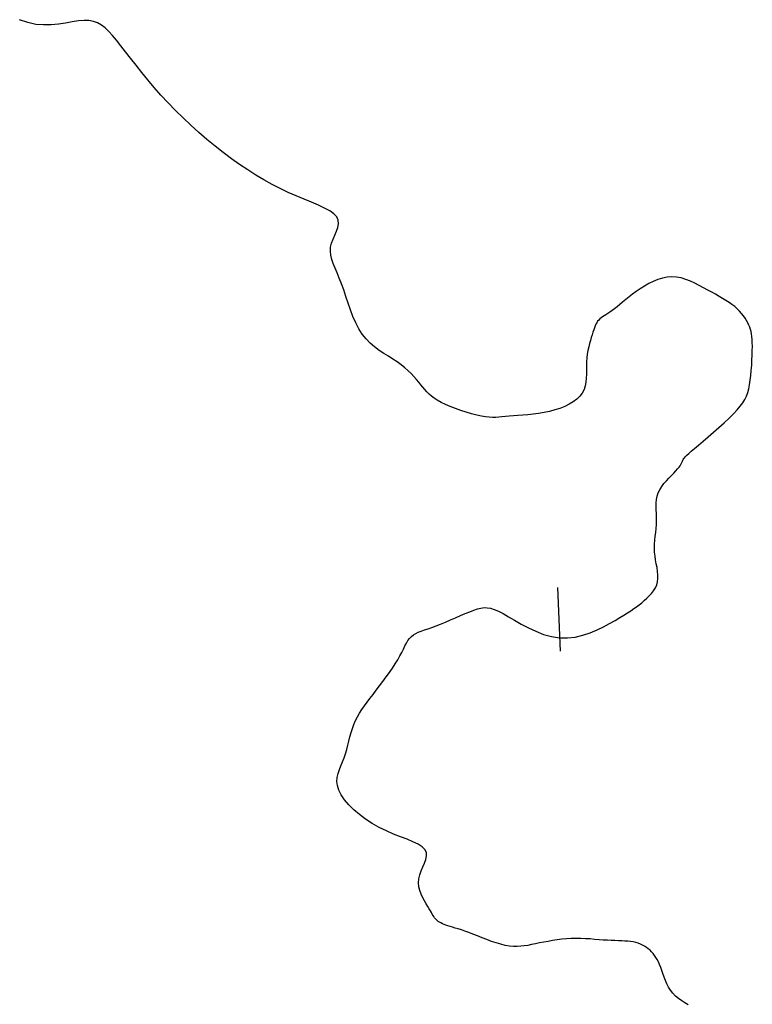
# Model space of a CAD drawing. Header units: millimetres. Extents: x 32690613 to 32693367, y 5343692 to 5344708.
# Tile 744 of 1009: x 32692955 to 32692967, y 5344070 to 5344086. Entities that reach past the tile are written whole.
import ezdxf

# ---------------------------------------------------------------- set-up
doc = ezdxf.new("R2010")
doc.units = ezdxf.units.MM
doc.header["$LTSCALE"] = 20
doc.layers.add('02-DGM_HL_492.50', color=92, linetype='Continuous')

msp = doc.modelspace()

# ---------------------------------------------------------------- linework, layer by layer
at = {"layer": '02-DGM_HL_492.50', "elevation": 492.5, "flags": 128}
for points in [[(32692965.54, 5344070.451), (32692965.488, 5344070.48), (32692965.436, 5344070.512), (32692965.386, 5344070.548), (32692965.339, 5344070.587), (32692965.297, 5344070.631), (32692965.261, 5344070.678), (32692965.23, 5344070.728), (32692965.203, 5344070.781), (32692965.18, 5344070.835), (32692965.159, 5344070.888), (32692965.141, 5344070.941), (32692965.123, 5344070.992), (32692965.106, 5344071.04), (32692965.088, 5344071.085), (32692965.07, 5344071.125), (32692965.05, 5344071.163), (32692965.03, 5344071.197), (32692965.009, 5344071.228), (32692964.986, 5344071.257), (32692964.962, 5344071.284), (32692964.937, 5344071.309), (32692964.91, 5344071.332), (32692964.882, 5344071.353), (32692964.852, 5344071.373), (32692964.82, 5344071.391), (32692964.787, 5344071.406), (32692964.751, 5344071.42), (32692964.713, 5344071.431), (32692964.673, 5344071.44), (32692964.631, 5344071.447), (32692964.587, 5344071.452), (32692964.54, 5344071.455), (32692964.49, 5344071.457), (32692964.438, 5344071.459), (32692964.383, 5344071.461), (32692964.325, 5344071.463), (32692964.264, 5344071.466), (32692964.2, 5344071.47), (32692964.133, 5344071.476), (32692964.063, 5344071.481), (32692963.992, 5344071.487), (32692963.919, 5344071.491), (32692963.845, 5344071.494), (32692963.771, 5344071.495), (32692963.696, 5344071.494), (32692963.621, 5344071.489), (32692963.546, 5344071.482), (32692963.473, 5344071.473), (32692963.401, 5344071.462), (32692963.33, 5344071.45), (32692963.262, 5344071.437), (32692963.195, 5344071.424), (32692963.132, 5344071.411), (32692963.071, 5344071.398), (32692963.013, 5344071.387), (32692962.955, 5344071.378), (32692962.898, 5344071.372), (32692962.841, 5344071.369), (32692962.782, 5344071.37), (32692962.72, 5344071.375), (32692962.655, 5344071.386), (32692962.585, 5344071.403), (32692962.513, 5344071.425), (32692962.438, 5344071.45), (32692962.363, 5344071.478), (32692962.289, 5344071.507), (32692962.216, 5344071.536), (32692962.146, 5344071.564), (32692962.08, 5344071.589), (32692962.019, 5344071.611), (32692961.963, 5344071.63), (32692961.912, 5344071.646), (32692961.865, 5344071.659), (32692961.823, 5344071.672), (32692961.784, 5344071.683), (32692961.749, 5344071.694), (32692961.718, 5344071.704), (32692961.689, 5344071.715), (32692961.663, 5344071.727), (32692961.639, 5344071.739), (32692961.618, 5344071.751), (32692961.599, 5344071.764), (32692961.582, 5344071.778), (32692961.567, 5344071.792), (32692961.553, 5344071.807), (32692961.541, 5344071.822), (32692961.529, 5344071.839), (32692961.517, 5344071.858), (32692961.504, 5344071.879), (32692961.49, 5344071.903), (32692961.474, 5344071.93), (32692961.456, 5344071.962), (32692961.434, 5344071.999), (32692961.408, 5344072.041), (32692961.381, 5344072.087), (32692961.353, 5344072.138), (32692961.328, 5344072.193), (32692961.307, 5344072.25), (32692961.293, 5344072.31), (32692961.286, 5344072.371), (32692961.29, 5344072.434), (32692961.306, 5344072.497), (32692961.33, 5344072.56), (32692961.357, 5344072.622), (32692961.383, 5344072.683), (32692961.404, 5344072.741), (32692961.415, 5344072.797), (32692961.411, 5344072.849), (32692961.389, 5344072.897), (32692961.345, 5344072.94), (32692961.281, 5344072.98), (32692961.2, 5344073.019), (32692961.107, 5344073.058), (32692961.003, 5344073.098), (32692960.893, 5344073.141), (32692960.78, 5344073.189), (32692960.667, 5344073.244), (32692960.557, 5344073.305), (32692960.453, 5344073.374), (32692960.355, 5344073.447), (32692960.266, 5344073.524), (32692960.188, 5344073.602), (32692960.121, 5344073.68), (32692960.068, 5344073.758), (32692960.03, 5344073.832), (32692960.009, 5344073.903), (32692960.001, 5344073.97), (32692960.006, 5344074.034), (32692960.02, 5344074.096), (32692960.04, 5344074.157), (32692960.064, 5344074.218), (32692960.09, 5344074.279), (32692960.115, 5344074.342), (32692960.137, 5344074.406), (32692960.157, 5344074.472), (32692960.174, 5344074.539), (32692960.191, 5344074.606), (32692960.207, 5344074.673), (32692960.225, 5344074.74), (32692960.245, 5344074.804), (32692960.268, 5344074.867), (32692960.294, 5344074.928), (32692960.324, 5344074.987), (32692960.357, 5344075.044), (32692960.394, 5344075.102), (32692960.434, 5344075.159), (32692960.477, 5344075.218), (32692960.522, 5344075.278), (32692960.571, 5344075.341), (32692960.621, 5344075.407), (32692960.674, 5344075.476), (32692960.726, 5344075.545), (32692960.778, 5344075.616), (32692960.828, 5344075.686), (32692960.876, 5344075.755), (32692960.92, 5344075.822), (32692960.96, 5344075.886), (32692960.994, 5344075.947), (32692961.023, 5344076.003), (32692961.049, 5344076.056), (32692961.074, 5344076.104), (32692961.097, 5344076.149), (32692961.121, 5344076.188), (32692961.146, 5344076.223), (32692961.175, 5344076.254), (32692961.207, 5344076.28), (32692961.243, 5344076.302), (32692961.284, 5344076.321), (32692961.33, 5344076.339), (32692961.381, 5344076.357), (32692961.437, 5344076.376), (32692961.498, 5344076.397), (32692961.564, 5344076.421), (32692961.636, 5344076.449), (32692961.712, 5344076.48), (32692961.79, 5344076.514), (32692961.869, 5344076.548), (32692961.947, 5344076.582), (32692962.023, 5344076.614), (32692962.094, 5344076.643), (32692962.159, 5344076.668), (32692962.217, 5344076.687), (32692962.271, 5344076.701), (32692962.321, 5344076.708), (32692962.371, 5344076.707), (32692962.424, 5344076.698), (32692962.481, 5344076.68), (32692962.546, 5344076.652), (32692962.62, 5344076.614), (32692962.706, 5344076.565), (32692962.802, 5344076.509), (32692962.907, 5344076.449), (32692963.02, 5344076.39), (32692963.138, 5344076.335), (32692963.26, 5344076.287), (32692963.385, 5344076.252), (32692963.511, 5344076.232), (32692963.635, 5344076.23), (32692963.758, 5344076.245), (32692963.878, 5344076.274), (32692963.993, 5344076.312), (32692964.103, 5344076.358), (32692964.206, 5344076.407), (32692964.3, 5344076.458), (32692964.385, 5344076.507), (32692964.46, 5344076.551), (32692964.526, 5344076.59), (32692964.584, 5344076.626), (32692964.635, 5344076.66), (32692964.682, 5344076.692), (32692964.725, 5344076.723), (32692964.766, 5344076.754), (32692964.806, 5344076.786), (32692964.847, 5344076.82), (32692964.887, 5344076.856), (32692964.926, 5344076.893), (32692964.962, 5344076.933), (32692964.994, 5344076.975), (32692965.021, 5344077.02), (32692965.042, 5344077.067), (32692965.056, 5344077.117), (32692965.062, 5344077.169), (32692965.062, 5344077.223), (32692965.056, 5344077.28), (32692965.047, 5344077.338), (32692965.036, 5344077.398), (32692965.025, 5344077.459), (32692965.016, 5344077.521), (32692965.009, 5344077.583), (32692965.007, 5344077.646), (32692965.009, 5344077.708), (32692965.013, 5344077.77), (32692965.019, 5344077.833), (32692965.026, 5344077.894), (32692965.032, 5344077.955), (32692965.037, 5344078.016), (32692965.04, 5344078.075), (32692965.04, 5344078.134), (32692965.037, 5344078.192), (32692965.035, 5344078.248), (32692965.033, 5344078.304), (32692965.034, 5344078.358), (32692965.039, 5344078.412), (32692965.049, 5344078.464), (32692965.066, 5344078.516), (32692965.09, 5344078.566), (32692965.121, 5344078.615), (32692965.157, 5344078.662), (32692965.196, 5344078.707), (32692965.236, 5344078.75), (32692965.275, 5344078.79), (32692965.312, 5344078.828), (32692965.344, 5344078.862), (32692965.372, 5344078.893), (32692965.394, 5344078.92), (32692965.411, 5344078.945), (32692965.425, 5344078.966), (32692965.435, 5344078.986), (32692965.444, 5344079.003), (32692965.45, 5344079.018), (32692965.456, 5344079.031), (32692965.462, 5344079.044), (32692965.47, 5344079.056), (32692965.48, 5344079.07), (32692965.496, 5344079.087), (32692965.518, 5344079.108), (32692965.548, 5344079.136), (32692965.587, 5344079.171), (32692965.638, 5344079.215), (32692965.701, 5344079.269), (32692965.774, 5344079.331), (32692965.854, 5344079.4), (32692965.938, 5344079.472), (32692966.023, 5344079.547), (32692966.106, 5344079.621), (32692966.183, 5344079.694), (32692966.253, 5344079.762), (32692966.311, 5344079.824), (32692966.36, 5344079.881), (32692966.4, 5344079.935), (32692966.432, 5344079.988), (32692966.458, 5344080.042), (32692966.478, 5344080.097), (32692966.494, 5344080.156), (32692966.507, 5344080.221), (32692966.518, 5344080.292), (32692966.527, 5344080.368), (32692966.534, 5344080.447), (32692966.54, 5344080.528), (32692966.544, 5344080.608), (32692966.547, 5344080.686), (32692966.549, 5344080.759), (32692966.55, 5344080.825), (32692966.549, 5344080.884), (32692966.547, 5344080.935), (32692966.544, 5344080.98), (32692966.539, 5344081.021), (32692966.532, 5344081.058), (32692966.523, 5344081.093), (32692966.511, 5344081.127), (32692966.497, 5344081.161), (32692966.479, 5344081.196), (32692966.459, 5344081.233), (32692966.436, 5344081.27), (32692966.41, 5344081.307), (32692966.38, 5344081.345), (32692966.347, 5344081.382), (32692966.311, 5344081.418), (32692966.272, 5344081.453), (32692966.229, 5344081.486), (32692966.183, 5344081.518), (32692966.134, 5344081.55), (32692966.082, 5344081.581), (32692966.027, 5344081.613), (32692965.969, 5344081.645), (32692965.909, 5344081.678), (32692965.846, 5344081.712), (32692965.781, 5344081.749), (32692965.714, 5344081.785), (32692965.645, 5344081.82), (32692965.574, 5344081.853), (32692965.503, 5344081.881), (32692965.43, 5344081.903), (32692965.356, 5344081.917), (32692965.282, 5344081.922), (32692965.208, 5344081.917), (32692965.134, 5344081.902), (32692965.061, 5344081.879), (32692964.989, 5344081.849), (32692964.918, 5344081.814), (32692964.85, 5344081.775), (32692964.784, 5344081.733), (32692964.721, 5344081.69), (32692964.662, 5344081.646), (32692964.607, 5344081.604), (32692964.555, 5344081.562), (32692964.505, 5344081.522), (32692964.46, 5344081.484), (32692964.417, 5344081.449), (32692964.376, 5344081.417), (32692964.339, 5344081.388), (32692964.304, 5344081.363), (32692964.272, 5344081.342), (32692964.242, 5344081.323), (32692964.214, 5344081.306), (32692964.189, 5344081.289), (32692964.166, 5344081.273), (32692964.146, 5344081.257), (32692964.128, 5344081.239), (32692964.111, 5344081.22), (32692964.097, 5344081.198), (32692964.084, 5344081.174), (32692964.072, 5344081.147), (32692964.06, 5344081.117), (32692964.049, 5344081.084), (32692964.037, 5344081.048), (32692964.025, 5344081.008), (32692964.011, 5344080.965), (32692963.997, 5344080.918), (32692963.983, 5344080.868), (32692963.97, 5344080.816), (32692963.958, 5344080.76), (32692963.947, 5344080.702), (32692963.939, 5344080.642), (32692963.935, 5344080.58), (32692963.933, 5344080.517), (32692963.933, 5344080.453), (32692963.933, 5344080.389), (32692963.932, 5344080.325), (32692963.926, 5344080.262), (32692963.915, 5344080.202), (32692963.897, 5344080.144), (32692963.869, 5344080.089), (32692963.831, 5344080.039), (32692963.784, 5344079.993), (32692963.727, 5344079.95), (32692963.663, 5344079.912), (32692963.592, 5344079.878), (32692963.516, 5344079.848), (32692963.436, 5344079.823), (32692963.352, 5344079.801), (32692963.267, 5344079.783), (32692963.181, 5344079.769), (32692963.096, 5344079.757), (32692963.012, 5344079.748), (32692962.931, 5344079.741), (32692962.854, 5344079.735), (32692962.782, 5344079.729), (32692962.716, 5344079.724), (32692962.657, 5344079.718), (32692962.603, 5344079.713), (32692962.553, 5344079.708), (32692962.504, 5344079.706), (32692962.454, 5344079.705), (32692962.401, 5344079.708), (32692962.343, 5344079.715), (32692962.278, 5344079.726), (32692962.205, 5344079.742), (32692962.125, 5344079.763), (32692962.041, 5344079.788), (32692961.955, 5344079.816), (32692961.869, 5344079.846), (32692961.787, 5344079.877), (32692961.711, 5344079.91), (32692961.642, 5344079.943), (32692961.583, 5344079.975), (32692961.533, 5344080.008), (32692961.49, 5344080.04), (32692961.453, 5344080.073), (32692961.419, 5344080.107), (32692961.388, 5344080.143), (32692961.357, 5344080.18), (32692961.325, 5344080.219), (32692961.291, 5344080.261), (32692961.254, 5344080.304), (32692961.213, 5344080.349), (32692961.169, 5344080.395), (32692961.121, 5344080.442), (32692961.069, 5344080.489), (32692961.012, 5344080.535), (32692960.95, 5344080.58), (32692960.883, 5344080.624), (32692960.813, 5344080.668), (32692960.741, 5344080.713), (32692960.668, 5344080.762), (32692960.595, 5344080.815), (32692960.526, 5344080.874), (32692960.46, 5344080.941), (32692960.399, 5344081.017), (32692960.345, 5344081.103), (32692960.297, 5344081.197), (32692960.253, 5344081.298), (32692960.214, 5344081.402), (32692960.177, 5344081.508), (32692960.142, 5344081.613), (32692960.108, 5344081.714), (32692960.073, 5344081.81), (32692960.038, 5344081.899), (32692960.003, 5344081.981), (32692959.971, 5344082.057), (32692959.942, 5344082.128), (32692959.919, 5344082.196), (32692959.903, 5344082.261), (32692959.897, 5344082.324), (32692959.901, 5344082.387), (32692959.916, 5344082.45), (32692959.94, 5344082.514), (32692959.967, 5344082.576), (32692959.993, 5344082.638), (32692960.014, 5344082.698), (32692960.025, 5344082.756), (32692960.021, 5344082.811), (32692959.999, 5344082.864), (32692959.954, 5344082.913), (32692959.89, 5344082.96), (32692959.807, 5344083.005), (32692959.71, 5344083.051), (32692959.601, 5344083.097), (32692959.484, 5344083.145), (32692959.36, 5344083.196), (32692959.233, 5344083.251), (32692959.106, 5344083.311), (32692958.978, 5344083.376), (32692958.85, 5344083.447), (32692958.722, 5344083.523), (32692958.594, 5344083.604), (32692958.465, 5344083.69), (32692958.337, 5344083.781), (32692958.208, 5344083.878), (32692958.079, 5344083.98), (32692957.951, 5344084.086), (32692957.823, 5344084.196), (32692957.698, 5344084.31), (32692957.575, 5344084.426), (32692957.455, 5344084.544), (32692957.339, 5344084.664), (32692957.227, 5344084.785), (32692957.121, 5344084.906), (32692957.02, 5344085.025), (32692956.924, 5344085.142), (32692956.834, 5344085.256), (32692956.749, 5344085.364), (32692956.669, 5344085.467), (32692956.595, 5344085.561), (32692956.526, 5344085.647), (32692956.463, 5344085.723), (32692956.404, 5344085.788), (32692956.346, 5344085.843), (32692956.288, 5344085.888), (32692956.227, 5344085.922), (32692956.163, 5344085.946), (32692956.092, 5344085.958), (32692956.014, 5344085.961), (32692955.926, 5344085.953), (32692955.829, 5344085.938), (32692955.724, 5344085.92), (32692955.613, 5344085.903), (32692955.496, 5344085.891), (32692955.376, 5344085.889), (32692955.252, 5344085.899), (32692955.126, 5344085.926), (32692954.999, 5344085.972)], [(32692963.48, 5344077.023), (32692963.519, 5344076.024)]]:
    msp.add_lwpolyline(points, dxfattribs=at)

doc.saveas('drawing.dxf')
